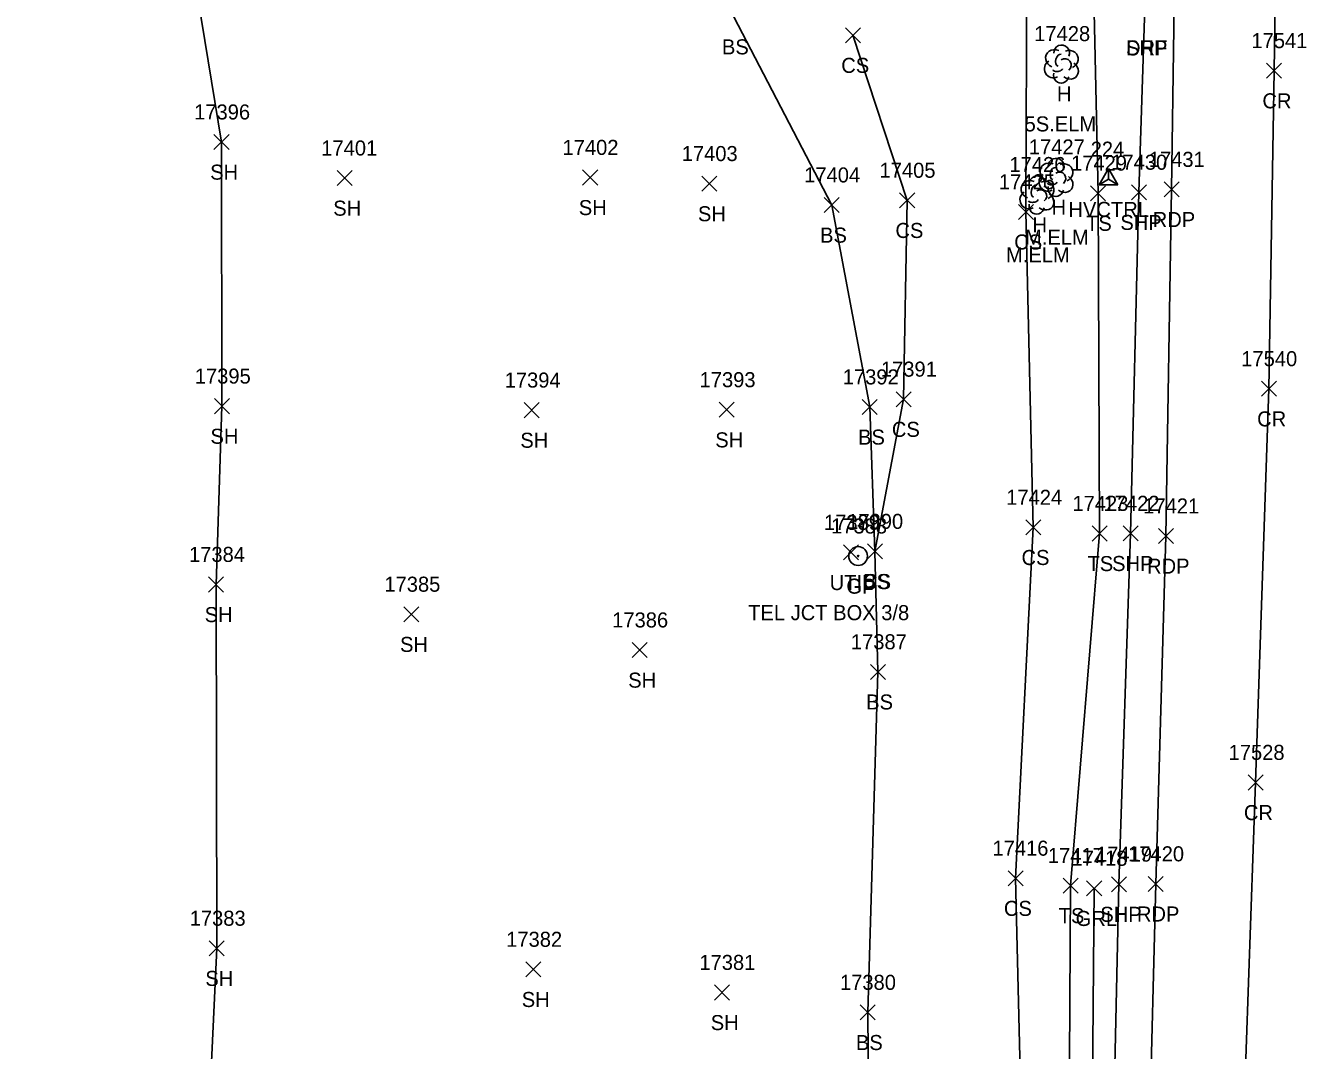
# Model space of a CAD drawing. Extents: x 1439173 to 1457902, y 641926 to 659889.
# Drawn here: x 1445555.8 to 1445726.1, y 657420.7 to 657556.9 of the extents above; entities that cross this region are included whole.
import ezdxf

# ---------------------------------------------------------------- set-up
doc = ezdxf.new("R2010")
doc.units = 0
for name, color, linetype in [('C_A', 7, 'Continuous'), ('C_I', 7, 'Continuous'), ('CPSM', 7, 'Continuous'), ('L_A', 7, 'Continuous'), ('L_C', 7, 'Continuous'), ('L_I', 7, 'Continuous'), ('L_TIC', 7, 'Continuous'), ('LELB', 7, 'Continuous'), ('LSOGP', 7, 'Continuous'), ('LTD', 7, 'Continuous'), ('P_A', 7, 'Continuous'), ('P_I', 7, 'Continuous'), ('P_TIC', 7, 'Continuous'), ('PET', 7, 'Continuous'), ('PRC', 7, 'Continuous'), ('PSP', 7, 'Continuous'), ('R_A', 7, 'Continuous'), ('R_I', 7, 'Continuous'), ('R_TIC', 7, 'Continuous'), ('RGP', 7, 'Continuous'), ('RGR', 7, 'Continuous'), ('U_A', 7, 'Continuous'), ('U_C', 7, 'Continuous'), ('U_I', 7, 'Continuous'), ('UDEFAULT', 7, 'Continuous')]:
    doc.layers.add(name, color=color, linetype=linetype)

msp = doc.modelspace()

# ---------------------------------------------------------------- linework, layer by layer
at = {"layer": 'CPSM'}
for p, q in [((1445698.5, 657535.73), (1445699.75, 657537.9)), ((1445701, 657535.73), (1445699.75, 657537.9)), ((1445699.75, 657536.45), (1445699.75, 657537.9)), ((1445698.5, 657535.73), (1445699.75, 657536.45)), ((1445699.75, 657536.45), (1445699.75, 657536.45)), ((1445699.75, 657536.45), (1445701, 657535.73)), ((1445698.5, 657535.73), (1445701, 657535.73))]:
    msp.add_line(p, q, dxfattribs=at)
at = {"layer": 'L_TIC'}
for points in [[(1445664.8, 657554.59), (1445666.8, 657556.59)], [(1445666.8, 657554.59), (1445664.8, 657556.59)], [(1445580.86, 657540.4), (1445582.86, 657542.4)], [(1445582.86, 657540.4), (1445580.86, 657542.4)], [(1445597.22, 657535.61), (1445599.22, 657537.61)], [(1445599.22, 657535.61), (1445597.22, 657537.61)], [(1445629.86, 657535.69), (1445631.86, 657537.69)], [(1445631.86, 657535.69), (1445629.86, 657537.69)], [(1445645.7, 657534.87), (1445647.7, 657536.87)], [(1445647.7, 657534.87), (1445645.7, 657536.87)], [(1445672, 657532.65), (1445674, 657534.65)], [(1445674, 657532.65), (1445672, 657534.65)], [(1445697.37, 657533.6), (1445699.37, 657535.6)], [(1445699.37, 657533.6), (1445697.37, 657535.6)], [(1445661.98, 657532.03), (1445663.98, 657534.03)], [(1445663.98, 657532.03), (1445661.98, 657534.03)], [(1445687.79, 657531.12), (1445689.79, 657533.12)], [(1445689.79, 657531.12), (1445687.79, 657533.12)], [(1445580.91, 657505.3), (1445582.91, 657507.3)], [(1445582.91, 657505.3), (1445580.91, 657507.3)], [(1445667.03, 657505.19), (1445669.03, 657507.19)], [(1445669.03, 657505.19), (1445667.03, 657507.19)], [(1445671.53, 657506.22), (1445673.53, 657508.22)], [(1445673.53, 657506.22), (1445671.53, 657508.22)], [(1445622.09, 657504.77), (1445624.09, 657506.77)], [(1445624.09, 657504.77), (1445622.09, 657506.77)], [(1445648, 657504.82), (1445650, 657506.82)], [(1445650, 657504.82), (1445648, 657506.82)], [(1445688.76, 657489.19), (1445690.76, 657491.19)], [(1445690.76, 657489.19), (1445688.76, 657491.19)], [(1445697.57, 657488.38), (1445699.57, 657490.38)], [(1445699.57, 657488.38), (1445697.57, 657490.38)], [(1445667.71, 657485.99), (1445669.71, 657487.99)], [(1445669.71, 657485.99), (1445667.71, 657487.99)], [(1445667.71, 657485.99), (1445669.71, 657487.99)], [(1445669.71, 657485.99), (1445667.71, 657487.99)], [(1445580.13, 657481.6), (1445582.13, 657483.6)], [(1445582.13, 657481.6), (1445580.13, 657483.6)], [(1445606.1, 657477.64), (1445608.1, 657479.64)], [(1445608.1, 657477.64), (1445606.1, 657479.64)], [(1445636.43, 657472.89), (1445638.43, 657474.89)], [(1445638.43, 657472.89), (1445636.43, 657474.89)], [(1445668.11, 657469.99), (1445670.11, 657471.99)], [(1445670.11, 657469.99), (1445668.11, 657471.99)], [(1445686.41, 657442.56), (1445688.41, 657444.56)], [(1445688.41, 657442.56), (1445686.41, 657444.56)], [(1445693.73, 657441.59), (1445695.73, 657443.59)], [(1445695.73, 657441.59), (1445693.73, 657443.59)], [(1445580.22, 657433.25), (1445582.22, 657435.25)], [(1445582.22, 657433.25), (1445580.22, 657435.25)], [(1445622.29, 657430.45), (1445624.29, 657432.45)], [(1445624.29, 657430.45), (1445622.29, 657432.45)], [(1445647.4, 657427.38), (1445649.4, 657429.38)], [(1445649.4, 657427.38), (1445647.4, 657429.38)], [(1445666.75, 657424.73), (1445668.75, 657426.73)], [(1445668.75, 657424.73), (1445666.75, 657426.73)]]:
    msp.add_lwpolyline(points, dxfattribs=at)
at = {"layer": 'LELB'}
for points in [[(1445688.17, 657412.44), (1445687.41, 657443.56), (1445689.76, 657490.19), (1445688.79, 657532.12), (1445688.91, 657565.13), (1445694.48, 657586.27), (1445695.83, 657608.13), (1445695.94, 657637.47), (1445696.46, 657682.36), (1445694.19, 657728.38), (1445690.62, 657758.48), (1445688.31, 657794.53), (1445685.74, 657825.6), (1445682.81, 657868.25), (1445680.13, 657908.23), (1445677.43, 657939.09), (1445673.36, 657992.77), (1445666.8, 658029.94)], [(1445694.53, 657411.5), (1445694.73, 657442.59), (1445698.57, 657489.38), (1445698.37, 657534.6), (1445697.75, 657562.75), (1445701.11, 657586.82), (1445700.88, 657607.99), (1445700.71, 657637.28), (1445699.35, 657682.76), (1445697.7, 657729.18), (1445695.88, 657758.18), (1445693.3, 657797.21), (1445690.56, 657825.95), (1445687.63, 657868.45), (1445684.67, 657908.31), (1445680.85, 657940.14), (1445675.75, 657994.71), (1445670.46, 658030.78)], [(1445642.86, 657045.1), (1445645.46, 657054.82), (1445646.42, 657101.24), (1445650.52, 657150.78), (1445651.57, 657200.3), (1445656.96, 657244.14), (1445659.96, 657284.83), (1445664.25, 657325.13), (1445668.18, 657376.91), (1445667.75, 657425.73), (1445669.11, 657470.99), (1445668.71, 657486.99), (1445668.03, 657506.19), (1445662.98, 657533.03), (1445649.94, 657558.05), (1445636.7, 657573.04)], [(1445668.71, 657486.99), (1445672.53, 657507.22), (1445673, 657533.65), (1445665.8, 657555.59)]]:
    msp.add_lwpolyline(points, dxfattribs=at)
at = {"layer": 'LSOGP'}
msp.add_lwpolyline([(1445578.48, 657375.66), (1445581.22, 657434.26), (1445581.13, 657482.59), (1445581.9, 657506.3), (1445581.86, 657541.4), (1445576.93, 657571.41), (1445572.07, 657577.8), (1445602.52, 657590.79), (1445615.86, 657639.65), (1445610.48, 657666.66), (1445588.61, 657693.29), (1445586.21, 657729.36), (1445587.45, 657763.91), (1445578.99, 657804.63), (1445573.75, 657828.45), (1445581.08, 657835.21), (1445570.88, 657871.25), (1445555.82, 657899.56), (1445583.43, 657928.93), (1445585.8, 657966.76), (1445574.85, 658004.39), (1445578.4, 658035.34)], dxfattribs=at)
at = {"layer": 'LTD'}
for p, q in [((1445693.48, 657551.81), (1445693.48, 657551.81)), ((1445693.48, 657551.81), (1445693.48, 657551.81)), ((1445692.76, 657536.75), (1445692.76, 657536.75)), ((1445692.76, 657536.75), (1445692.76, 657536.75)), ((1445690.23, 657534.41), (1445690.23, 657534.41)), ((1445690.23, 657534.41), (1445690.23, 657534.41))]:
    msp.add_line(p, q, dxfattribs=at)
for centre in [(1445693.53, 657553.24), (1445692.81, 657538.19), (1445690.28, 657535.85)]:
    msp.add_arc(centre, 1.05, 335.5272, 180.9563, dxfattribs=at)
for centre, major_axis, ratio, start_param, end_param in [((1445692.69, 657552.48), (1.21, -0.51), 0.895232, 1.570796, 4.712389), ((1445693.27, 657552.27), (-0.208, -0.792), 0.645439, 3.141593, 6.283185), ((1445694.52, 657552.39), (-1.14, -0.48), 0.949671, 1.570796, 4.712389), ((1445692.4, 657551.1), (0.58, -1.04), 0.959034, 3.141593, 6.283185), ((1445693.02, 657551.06), (-0.625, -0.083), 0.423636, 0, 3.141593), ((1445693.98, 657551.64), (-0.5, 0.667), 0.989748, 3.141593, 6.283185), ((1445694.48, 657550.98), (-1.09, 0.79), 0.841452, 1.570796, 4.712389), ((1445693.48, 657550.31), (0.26, 1.06), 0.942809, 1.570796, 4.712389), ((1445691.97, 657537.42), (1.21, -0.51), 0.895232, 1.570796, 4.712389), ((1445692.55, 657537.21), (-0.208, -0.792), 0.645439, 3.141593, 6.283185), ((1445693.26, 657536.58), (-0.5, 0.667), 0.989748, 3.141593, 6.283185), ((1445693.8, 657537.33), (-1.14, -0.48), 0.949671, 1.570796, 4.712389), ((1445689.44, 657535.08), (1.21, -0.51), 0.895232, 1.570796, 4.712389), ((1445691.68, 657536.04), (0.58, -1.04), 0.959034, 3.141593, 6.283185), ((1445691.27, 657535), (-1.14, -0.48), 0.949671, 1.570796, 4.712389), ((1445692.3, 657536), (-0.625, -0.083), 0.423636, 0, 3.141593), ((1445693.76, 657535.92), (-1.09, 0.79), 0.841452, 1.570796, 4.712389), ((1445689.15, 657533.7), (0.58, -1.04), 0.959034, 3.141593, 6.283185), ((1445690.02, 657534.87), (-0.208, -0.792), 0.645439, 3.141593, 6.283185), ((1445690.73, 657534.24), (-0.5, 0.667), 0.989748, 3.141593, 6.283185), ((1445691.23, 657533.58), (-1.09, 0.79), 0.841452, 1.570796, 4.712389), ((1445692.76, 657535.25), (0.26, 1.06), 0.942809, 1.570796, 4.712389), ((1445690.23, 657532.91), (0.26, 1.06), 0.942809, 1.570796, 4.712389), ((1445689.77, 657533.66), (-0.625, -0.083), 0.423636, 0, 3.141593)]:
    msp.add_ellipse(centre, major_axis=major_axis, ratio=ratio, start_param=start_param, end_param=end_param, dxfattribs=at)
at = {"layer": 'P_TIC'}
for points in [[(1445720.78, 657549.88), (1445722.78, 657551.88)], [(1445722.78, 657549.88), (1445720.78, 657551.88)], [(1445707.15, 657534.1), (1445709.15, 657536.1)], [(1445709.15, 657534.1), (1445707.15, 657536.1)], [(1445702.8, 657533.72), (1445704.8, 657535.72)], [(1445704.8, 657533.72), (1445702.8, 657535.72)], [(1445720.09, 657507.61), (1445722.09, 657509.61)], [(1445722.09, 657507.61), (1445720.09, 657509.61)], [(1445701.7, 657488.39), (1445703.7, 657490.39)], [(1445703.7, 657488.39), (1445701.7, 657490.39)], [(1445706.4, 657488.04), (1445708.4, 657490.04)], [(1445708.4, 657488.04), (1445706.4, 657490.04)], [(1445718.32, 657455.29), (1445720.32, 657457.29)], [(1445720.32, 657455.29), (1445718.32, 657457.29)], [(1445700.14, 657441.77), (1445702.14, 657443.77)], [(1445702.14, 657441.77), (1445700.14, 657443.77)], [(1445705.05, 657441.81), (1445707.05, 657443.81)], [(1445707.05, 657441.81), (1445705.05, 657443.81)]]:
    msp.add_lwpolyline(points, dxfattribs=at)
at = {"layer": 'PET'}
msp.add_lwpolyline([(1445705.22, 657409.94), (1445706.05, 657442.81), (1445707.4, 657489.04), (1445708.15, 657535.1), (1445708.76, 657578.01), (1445708.6, 657598.99), (1445708.04, 657637.13), (1445706.54, 657684.34), (1445704.38, 657730.17), (1445702.51, 657758.99), (1445699.86, 657798.35), (1445697.53, 657826.93), (1445694, 657869.87), (1445689.65, 657908.6), (1445686.29, 657941.32), (1445680.6, 657994.71), (1445675.66, 658031.82)], dxfattribs=at)
at = {"layer": 'PRC'}
msp.add_lwpolyline([(1445717.73, 657411.99), (1445719.32, 657456.29), (1445721.09, 657508.61), (1445721.78, 657550.88), (1445722.63, 657609.55), (1445721.4, 657675.87), (1445719.72, 657723.23), (1445716.83, 657769.63), (1445711.96, 657821.88), (1445707.93, 657864.11), (1445701.99, 657918.81), (1445699.65, 657939.61), (1445693.19, 657995.58), (1445688.37, 658033.15)], dxfattribs=at)
at = {"layer": 'PSP'}
msp.add_lwpolyline([(1445700.44, 657410.56), (1445701.14, 657442.77), (1445702.7, 657489.39), (1445703.8, 657534.72), (1445704.55, 657557.91), (1445705.02, 657588.72), (1445704.03, 657636.81), (1445702.92, 657683.37), (1445701.04, 657729.77), (1445699.26, 657758.48), (1445697.08, 657798.04), (1445694.67, 657826.14), (1445691.01, 657868.77), (1445687.19, 657908.38), (1445683.5, 657940.42), (1445677.61, 657994.76), (1445672.81, 658031.44)], dxfattribs=at)
at = {"layer": 'R_TIC'}
for points in [[(1445696.86, 657441.22), (1445698.86, 657443.22)], [(1445698.86, 657441.22), (1445696.86, 657443.22)]]:
    msp.add_lwpolyline(points, dxfattribs=at)
at = {"layer": 'RGP'}
msp.add_line((1445666.48, 657486.38), (1445666.48, 657486.38), dxfattribs=at)
for radius in [1.25, 0.0833]:
    msp.add_circle((1445666.48, 657486.38), radius, dxfattribs=at)
at = {"layer": 'RGR'}
msp.add_lwpolyline([(1445697.57, 657411.07), (1445697.86, 657442.22)], dxfattribs=at)
at = {"layer": 'UDEFAULT'}
for points in [[(1445664.54, 657485.86), (1445666.54, 657487.86)], [(1445666.54, 657485.86), (1445664.54, 657487.86)]]:
    msp.add_lwpolyline(points, dxfattribs=at)

# ---------------------------------------------------------------- texts
at = {"layer": 'C_A'}
msp.add_text('HVCTRL', height=2, dxfattribs=at).set_placement((1445694.44, 657531.45))
at = {"layer": 'C_I'}
msp.add_text('224', height=2, dxfattribs=at).set_placement((1445697.39, 657539.45))
at = {"layer": 'L_A'}
for s, p in [('BS', (1445648.38, 657553.05)), ('CS', (1445664.24, 657550.59)), ('H', (1445692.91, 657546.81)), ('SH', (1445580.35, 657536.4)), ('SH', (1445596.71, 657531.61)), ('SH', (1445629.35, 657531.69)), ('SH', (1445645.19, 657530.87)), ('H', (1445692.19, 657531.75)), ('CS', (1445671.44, 657528.65)), ('H', (1445689.66, 657529.41)), ('TS', (1445696.78, 657529.6)), ('BS', (1445661.42, 657528.03)), ('CS', (1445687.23, 657527.12)), ('CS', (1445670.97, 657502.22)), ('SH', (1445580.39, 657501.3)), ('SH', (1445621.58, 657500.77)), ('SH', (1445647.49, 657500.82)), ('BS', (1445666.47, 657501.19)), ('CS', (1445688.2, 657485.19)), ('TS', (1445696.97, 657484.38)), ('CS', (1445667.15, 657481.99)), ('BS', (1445667.15, 657481.99)), ('SH', (1445579.62, 657477.6)), ('SH', (1445605.59, 657473.64)), ('SH', (1445635.92, 657468.89)), ('BS', (1445667.55, 657465.99)), ('CS', (1445685.86, 657438.56)), ('TS', (1445693.14, 657437.59)), ('SH', (1445579.71, 657429.25)), ('SH', (1445621.77, 657426.45)), ('SH', (1445646.89, 657423.38)), ('BS', (1445666.19, 657420.73))]:
    msp.add_text(s, height=2, dxfattribs=at).set_placement(p)
at = {"layer": 'L_C'}
for s, p in [('5S.ELM', (1445688.61, 657542.81)), ('M.ELM', (1445688.67, 657527.75)), ('M.ELM', (1445686.14, 657525.41))]:
    msp.add_text(s, height=2, dxfattribs=at).set_placement(p)
at = {"layer": 'L_I'}
for s, p in [('17428', (1445689.89, 657554.81)), ('17396', (1445578.22, 657544.4)), ('17401', (1445595.12, 657539.61)), ('17402', (1445627.19, 657539.69)), ('17403', (1445643.03, 657538.87)), ('17427', (1445689.17, 657539.75)), ('17426', (1445686.59, 657537.41)), ('17429', (1445694.78, 657537.6)), ('17404', (1445659.31, 657536.03)), ('17405', (1445669.33, 657536.65)), ('17425', (1445685.2, 657535.12)), ('17391', (1445669.51, 657510.22)), ('17395', (1445578.31, 657509.3)), ('17394', (1445619.5, 657508.77)), ('17393', (1445645.41, 657508.82)), ('17392', (1445664.44, 657509.19)), ('17424', (1445686.17, 657493.19)), ('17423', (1445694.97, 657492.38)), ('17390', (1445665.03, 657489.99)), ('17390', (1445665.03, 657489.99)), ('17384', (1445577.54, 657485.6)), ('17385', (1445603.51, 657481.64)), ('17386', (1445633.79, 657476.89)), ('17387', (1445665.52, 657473.99)), ('17416', (1445684.34, 657446.56)), ('17417', (1445691.71, 657445.59)), ('17383', (1445577.63, 657437.25)), ('17382', (1445619.7, 657434.45)), ('17381', (1445645.38, 657431.38)), ('17380', (1445664.07, 657428.73))]:
    msp.add_text(s, height=2, dxfattribs=at).set_placement(p)
at = {"layer": 'P_A'}
for s, p in [('SHP', (1445702.09, 657552.91)), ('CR', (1445720.22, 657545.88)), ('SHP', (1445701.34, 657529.72)), ('RDP', (1445705.64, 657530.1)), ('CR', (1445719.52, 657503.61)), ('SHP', (1445700.24, 657484.39)), ('RDP', (1445704.89, 657484.04)), ('CR', (1445717.76, 657451.29)), ('SHP', (1445698.68, 657437.77)), ('RDP', (1445703.54, 657437.81))]:
    msp.add_text(s, height=2, dxfattribs=at).set_placement(p)
at = {"layer": 'P_I'}
for s, p in [('17541', (1445718.76, 657553.88)), ('17430', (1445700.13, 657537.72)), ('17431', (1445705.12, 657538.1)), ('17540', (1445717.41, 657511.61)), ('17422', (1445699.11, 657492.39)), ('17421', (1445704.38, 657492.04)), ('17528', (1445715.73, 657459.29)), ('17419', (1445698.11, 657445.77)), ('17420', (1445702.37, 657445.81))]:
    msp.add_text(s, height=2, dxfattribs=at).set_placement(p)
at = {"layer": 'R_A'}
for s, p in [('DRF', (1445702.09, 657552.91)), ('GP', (1445664.92, 657481.38)), ('GRL', (1445695.4, 657437.22))]:
    msp.add_text(s, height=2, dxfattribs=at).set_placement(p)
at = {"layer": 'R_I'}
for s, p in [('17388', (1445662.89, 657489.38)), ('17418', (1445694.84, 657445.22))]:
    msp.add_text(s, height=2, dxfattribs=at).set_placement(p)
at = {"layer": 'U_A'}
msp.add_text('UTIL', height=2, dxfattribs=at).set_placement((1445662.7, 657481.86))
at = {"layer": 'U_C'}
msp.add_text('TEL JCT BOX 3/8', height=2, dxfattribs=at).set_placement((1445651.87, 657477.86))
at = {"layer": 'U_I'}
msp.add_text('17389', height=2, dxfattribs=at).set_placement((1445661.94, 657489.86))

doc.saveas('drawing.dxf')
